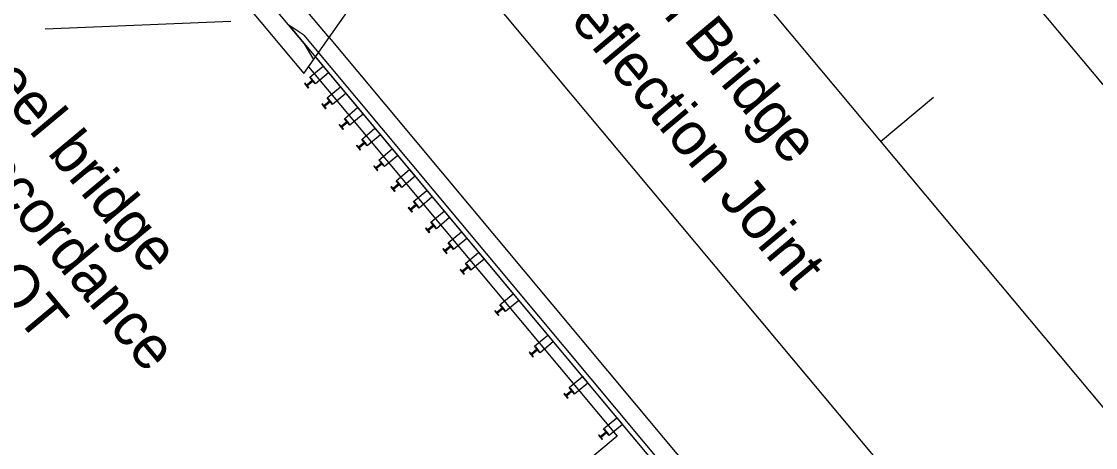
# Model space of a CAD drawing. Extents: x 2042995 to 2043795, y 305365 to 306249.
# Drawn here: x 2043547.4 to 2043609.6, y 305730.9 to 305755.6 of the extents above; entities that cross this region are included whole.
import ezdxf

# ---------------------------------------------------------------- set-up
doc = ezdxf.new("R2010")
doc.units = 0
for name, color, linetype in [('BR_CENTER LINES', 7, 'Continuous'), ('BR_CONCRETE', 7, 'Continuous'), ('BR_PROPOSED_TRAVELWAY', 7, 'Continuous'), ('BR_STRUCTURAL STEEL', 7, 'Continuous'), ('BR_TEXT', 7, 'Continuous')]:
    doc.layers.add(name, color=color, linetype=linetype)

msp = doc.modelspace()

# ---------------------------------------------------------------- linework, layer by layer
at = {"layer": 'BR_CENTER LINES'}
for p, q in [((2043547.527, 305808.067), (2043697.577, 305628.408)), ((2043597.151, 305748.651), (2043600.221, 305751.216))]:
    msp.add_line(p, q, dxfattribs=at)
at = {"layer": 'BR_CONCRETE'}
for p, q in [((2043378.474, 305974.405), (2043563.733, 305752.588)), ((2043565.198, 305754.669), (2043552.378, 305770.019)), ((2043563.766, 305754.304), (2043551.577, 305768.898)), ((2043559.506, 305755.602), (2043548.745, 305755.161)), ((2043564.307, 305753.396), (2043563.766, 305754.305)), ((2043564.307, 305753.396), (2043563.766, 305754.305)), ((2043565.198, 305754.669), (2043587.661, 305727.773)), ((2043564.006, 305752.976), (2043581.895, 305731.557)), ((2043581.895, 305731.557), (2043535.484, 305692.795))]:
    msp.add_line(p, q, dxfattribs=at)
for points in [[(2043565.198, 305754.669), (2043589.831, 305789.655)], [(2043563.733, 305752.588), (2043565.198, 305754.669)]]:
    msp.add_lwpolyline(points, dxfattribs=at)
at = {"layer": 'BR_PROPOSED_TRAVELWAY'}
for p, q in [((2043582.481, 305784.936), (2043706.788, 305636.1)), ((2043557.543, 305777.355), (2043688.367, 305620.715)), ((2043564.404, 305753.541), (2043678.769, 305616.608)), ((2043564.461, 305753.472), (2043678.769, 305616.608))]:
    msp.add_line(p, q, dxfattribs=at)
at = {"layer": 'BR_STRUCTURAL STEEL'}
for p, q in [((2043562.865, 305755.383), (2043586.045, 305727.629)), ((2043563.73, 305754.802), (2043562.865, 305755.383)), ((2043563.73, 305754.802), (2043586.269, 305727.816)), ((2043563.809, 305752.026), (2043563.777, 305751.999)), ((2043563.777, 305751.999), (2043563.991, 305751.743)), ((2043563.903, 305751.914), (2043563.809, 305752.026)), ((2043564.222, 305752.181), (2043563.903, 305751.914)), ((2043563.929, 305751.882), (2043564.249, 305752.149)), ((2043564.023, 305751.77), (2043563.929, 305751.882)), ((2043564.161, 305752.32), (2043564.129, 305752.293)), ((2043564.129, 305752.293), (2043564.222, 305752.181)), ((2043564.375, 305752.064), (2043564.161, 305752.32)), ((2043564.249, 305752.149), (2043564.343, 305752.037)), ((2043564.343, 305752.037), (2043564.375, 305752.064)), ((2043563.991, 305751.743), (2043564.023, 305751.77)), ((2043564.811, 305750.827), (2043564.779, 305750.8)), ((2043564.779, 305750.8), (2043564.992, 305750.544)), ((2043564.904, 305750.715), (2043564.811, 305750.827)), ((2043565.224, 305750.982), (2043564.904, 305750.715)), ((2043564.931, 305750.683), (2043565.251, 305750.95)), ((2043565.024, 305750.571), (2043564.931, 305750.683)), ((2043564.992, 305750.544), (2043565.024, 305750.571)), ((2043565.163, 305751.121), (2043565.131, 305751.094)), ((2043565.131, 305751.094), (2043565.224, 305750.982)), ((2043565.376, 305750.865), (2043565.163, 305751.121)), ((2043565.251, 305750.95), (2043565.344, 305750.838)), ((2043565.344, 305750.838), (2043565.376, 305750.865)), ((2043565.812, 305749.628), (2043565.78, 305749.601)), ((2043565.78, 305749.601), (2043565.994, 305749.345)), ((2043565.906, 305749.516), (2043565.812, 305749.628)), ((2043566.226, 305749.783), (2043565.906, 305749.516)), ((2043565.933, 305749.484), (2043566.252, 305749.751)), ((2043566.026, 305749.372), (2043565.933, 305749.484)), ((2043565.994, 305749.345), (2043566.026, 305749.372)), ((2043566.164, 305749.921), (2043566.132, 305749.895)), ((2043566.132, 305749.895), (2043566.226, 305749.783)), ((2043566.378, 305749.666), (2043566.164, 305749.921)), ((2043566.252, 305749.751), (2043566.346, 305749.639)), ((2043566.346, 305749.639), (2043566.378, 305749.666)), ((2043567.166, 305748.722), (2043567.134, 305748.695)), ((2043567.134, 305748.695), (2043567.227, 305748.583)), ((2043567.379, 305748.466), (2043567.166, 305748.722)), ((2043566.814, 305748.428), (2043566.782, 305748.402)), ((2043566.782, 305748.402), (2043566.996, 305748.146)), ((2043566.907, 305748.316), (2043566.814, 305748.428)), ((2043567.227, 305748.583), (2043566.907, 305748.316)), ((2043566.934, 305748.284), (2043567.254, 305748.551)), ((2043567.028, 305748.172), (2043566.934, 305748.284)), ((2043566.996, 305748.146), (2043567.028, 305748.172)), ((2043567.254, 305748.551), (2043567.347, 305748.44)), ((2043567.347, 305748.44), (2043567.379, 305748.466)), ((2043568.167, 305747.523), (2043568.135, 305747.496)), ((2043568.135, 305747.496), (2043568.229, 305747.384)), ((2043568.381, 305747.267), (2043568.167, 305747.523)), ((2043567.816, 305747.229), (2043567.784, 305747.202)), ((2043567.784, 305747.202), (2043567.997, 305746.946)), ((2043567.909, 305747.117), (2043567.816, 305747.229)), ((2043568.229, 305747.384), (2043567.909, 305747.117)), ((2043567.936, 305747.085), (2043568.256, 305747.352)), ((2043568.029, 305746.973), (2043567.936, 305747.085)), ((2043567.997, 305746.946), (2043568.029, 305746.973)), ((2043568.256, 305747.352), (2043568.349, 305747.24)), ((2043568.349, 305747.24), (2043568.381, 305747.267)), ((2043569.169, 305746.324), (2043569.137, 305746.297)), ((2043569.137, 305746.297), (2043569.23, 305746.185)), ((2043569.383, 305746.068), (2043569.169, 305746.324)), ((2043568.817, 305746.03), (2043568.785, 305746.003)), ((2043568.785, 305746.003), (2043568.999, 305745.747)), ((2043568.911, 305745.918), (2043568.817, 305746.03)), ((2043569.23, 305746.185), (2043568.911, 305745.918)), ((2043568.937, 305745.886), (2043569.257, 305746.153)), ((2043569.031, 305745.774), (2043568.937, 305745.886)), ((2043568.999, 305745.747), (2043569.031, 305745.774)), ((2043569.257, 305746.153), (2043569.351, 305746.041)), ((2043569.351, 305746.041), (2043569.383, 305746.068)), ((2043570.232, 305744.986), (2043569.912, 305744.719)), ((2043570.171, 305745.124), (2043570.139, 305745.098)), ((2043570.139, 305745.098), (2043570.232, 305744.986)), ((2043570.384, 305744.869), (2043570.171, 305745.124)), ((2043569.819, 305744.831), (2043569.787, 305744.804)), ((2043569.787, 305744.804), (2043570, 305744.548)), ((2043569.912, 305744.719), (2043569.819, 305744.831)), ((2043569.939, 305744.687), (2043570.259, 305744.954)), ((2043570.032, 305744.575), (2043569.939, 305744.687)), ((2043570, 305744.548), (2043570.032, 305744.575)), ((2043570.259, 305744.954), (2043570.352, 305744.842)), ((2043570.352, 305744.842), (2043570.384, 305744.869)), ((2043571.234, 305743.786), (2043570.914, 305743.519)), ((2043570.941, 305743.487), (2043571.26, 305743.754)), ((2043571.172, 305743.925), (2043571.14, 305743.898)), ((2043571.14, 305743.898), (2043571.234, 305743.786)), ((2043571.386, 305743.669), (2043571.172, 305743.925)), ((2043571.26, 305743.754), (2043571.354, 305743.643)), ((2043570.82, 305743.631), (2043570.788, 305743.605)), ((2043570.788, 305743.605), (2043571.002, 305743.349)), ((2043570.914, 305743.519), (2043570.82, 305743.631)), ((2043571.034, 305743.375), (2043570.941, 305743.487)), ((2043571.002, 305743.349), (2043571.034, 305743.375)), ((2043571.354, 305743.643), (2043571.386, 305743.669)), ((2043572.235, 305742.587), (2043571.915, 305742.32)), ((2043571.942, 305742.288), (2043572.262, 305742.555)), ((2043572.174, 305742.726), (2043572.142, 305742.699)), ((2043572.142, 305742.699), (2043572.235, 305742.587)), ((2043572.387, 305742.47), (2043572.174, 305742.726)), ((2043572.262, 305742.555), (2043572.355, 305742.443)), ((2043572.355, 305742.443), (2043572.387, 305742.47)), ((2043571.822, 305742.432), (2043571.79, 305742.405)), ((2043571.79, 305742.405), (2043572.004, 305742.15)), ((2043571.915, 305742.32), (2043571.822, 305742.432)), ((2043572.036, 305742.176), (2043571.942, 305742.288)), ((2043572.004, 305742.15), (2043572.036, 305742.176)), ((2043572.824, 305741.233), (2043572.792, 305741.206)), ((2043572.917, 305741.121), (2043572.824, 305741.233)), ((2043573.237, 305741.388), (2043572.917, 305741.121)), ((2043572.944, 305741.089), (2043573.264, 305741.356)), ((2043573.175, 305741.527), (2043573.143, 305741.5)), ((2043573.143, 305741.5), (2043573.237, 305741.388)), ((2043573.389, 305741.271), (2043573.175, 305741.527)), ((2043573.264, 305741.356), (2043573.357, 305741.244)), ((2043573.357, 305741.244), (2043573.389, 305741.271)), ((2043572.792, 305741.206), (2043573.005, 305740.95)), ((2043573.037, 305740.977), (2043572.944, 305741.089)), ((2043573.005, 305740.95), (2043573.037, 305740.977)), ((2043574.827, 305738.834), (2043574.795, 305738.808)), ((2043574.795, 305738.808), (2043575.009, 305738.552)), ((2043574.92, 305738.722), (2043574.827, 305738.834)), ((2043575.24, 305738.989), (2043574.92, 305738.722)), ((2043574.947, 305738.69), (2043575.267, 305738.957)), ((2043575.179, 305739.128), (2043575.147, 305739.101)), ((2043575.147, 305739.101), (2043575.24, 305738.989)), ((2043575.392, 305738.872), (2043575.179, 305739.128)), ((2043575.267, 305738.957), (2043575.36, 305738.846)), ((2043575.36, 305738.846), (2043575.392, 305738.872)), ((2043575.04, 305738.578), (2043574.947, 305738.69)), ((2043575.009, 305738.552), (2043575.04, 305738.578)), ((2043576.83, 305736.436), (2043576.798, 305736.409)), ((2043576.798, 305736.409), (2043577.012, 305736.153)), ((2043576.924, 305736.324), (2043576.83, 305736.436)), ((2043577.243, 305736.591), (2043576.924, 305736.324)), ((2043576.95, 305736.292), (2043577.27, 305736.559)), ((2043577.044, 305736.18), (2043576.95, 305736.292)), ((2043577.182, 305736.73), (2043577.15, 305736.703)), ((2043577.15, 305736.703), (2043577.243, 305736.591)), ((2043577.395, 305736.474), (2043577.182, 305736.73)), ((2043577.27, 305736.559), (2043577.363, 305736.447)), ((2043577.363, 305736.447), (2043577.395, 305736.474)), ((2043577.012, 305736.153), (2043577.044, 305736.18)), ((2043578.833, 305734.037), (2043578.801, 305734.011)), ((2043578.801, 305734.011), (2043579.015, 305733.755)), ((2043578.927, 305733.925), (2043578.833, 305734.037)), ((2043579.247, 305734.192), (2043578.927, 305733.925)), ((2043578.953, 305733.893), (2043579.273, 305734.16)), ((2043579.047, 305733.781), (2043578.953, 305733.893)), ((2043579.015, 305733.755), (2043579.047, 305733.781)), ((2043579.185, 305734.331), (2043579.153, 305734.304)), ((2043579.153, 305734.304), (2043579.247, 305734.192)), ((2043579.399, 305734.075), (2043579.185, 305734.331)), ((2043579.273, 305734.16), (2043579.367, 305734.049)), ((2043579.367, 305734.049), (2043579.399, 305734.075)), ((2043581.188, 305731.933), (2043581.156, 305731.906)), ((2043581.156, 305731.906), (2043581.25, 305731.794)), ((2043581.402, 305731.677), (2043581.188, 305731.933)), ((2043580.836, 305731.639), (2043580.804, 305731.612)), ((2043580.804, 305731.612), (2043581.018, 305731.356)), ((2043580.93, 305731.527), (2043580.836, 305731.639)), ((2043581.25, 305731.794), (2043580.93, 305731.527)), ((2043580.957, 305731.495), (2043581.276, 305731.762)), ((2043581.05, 305731.383), (2043580.957, 305731.495)), ((2043581.018, 305731.356), (2043581.05, 305731.383)), ((2043581.276, 305731.762), (2043581.37, 305731.65)), ((2043581.37, 305731.65), (2043581.402, 305731.677))]:
    msp.add_line(p, q, dxfattribs=at)
for points in [[(2043564.851, 305753.005), (2043565.172, 305752.621), (2043564.404, 305751.98), (2043564.084, 305752.364)], [(2043565.853, 305751.806), (2043566.173, 305751.422), (2043565.406, 305750.781), (2043565.085, 305751.165)], [(2043566.854, 305750.606), (2043567.175, 305750.223), (2043566.407, 305749.582), (2043566.087, 305749.965)], [(2043567.856, 305749.407), (2043568.176, 305749.023), (2043567.409, 305748.382), (2043567.088, 305748.766)], [(2043568.857, 305748.208), (2043569.178, 305747.824), (2043568.41, 305747.183), (2043568.09, 305747.567)], [(2043569.859, 305747.009), (2043570.18, 305746.625), (2043569.412, 305745.984), (2043569.092, 305746.368)], [(2043570.861, 305745.809), (2043571.181, 305745.426), (2043570.414, 305744.785), (2043570.093, 305745.168)], [(2043571.862, 305744.61), (2043572.183, 305744.226), (2043571.415, 305743.585), (2043571.095, 305743.969)], [(2043572.864, 305743.411), (2043573.184, 305743.027), (2043572.417, 305742.386), (2043572.096, 305742.77)], [(2043573.866, 305742.212), (2043574.186, 305741.828), (2043573.418, 305741.187), (2043573.098, 305741.571)], [(2043575.869, 305739.813), (2043576.189, 305739.429), (2043575.422, 305738.788), (2043575.101, 305739.172)], [(2043577.872, 305737.415), (2043578.192, 305737.031), (2043577.425, 305736.39), (2043577.104, 305736.774)], [(2043579.875, 305735.016), (2043580.196, 305734.632), (2043579.428, 305733.991), (2043579.108, 305734.375)], [(2043581.878, 305732.618), (2043582.199, 305732.234), (2043581.431, 305731.593), (2043581.111, 305731.977)]]:
    msp.add_lwpolyline(points, close=True, dxfattribs=at)

# ---------------------------------------------------------------- texts
at = {"layer": 'BR_TEXT'}
for s, p in [("Existing 123'x25' concrete and steel bridge", (2043514.178, 305789.454)), ('to be removed and disposed of in accordance', (2043511.3, 305787.05)), ('with CSX Public Projects Manual, SCDOT', (2043508.422, 305784.646)), ('End of Bridge', (2043578.895, 305762.705)), ('& Deflection Joint', (2043575.538, 305759.901))]:
    msp.add_text(s, height=2.5, rotation=309.86836, dxfattribs=at).set_placement(p)

doc.saveas('drawing.dxf')
